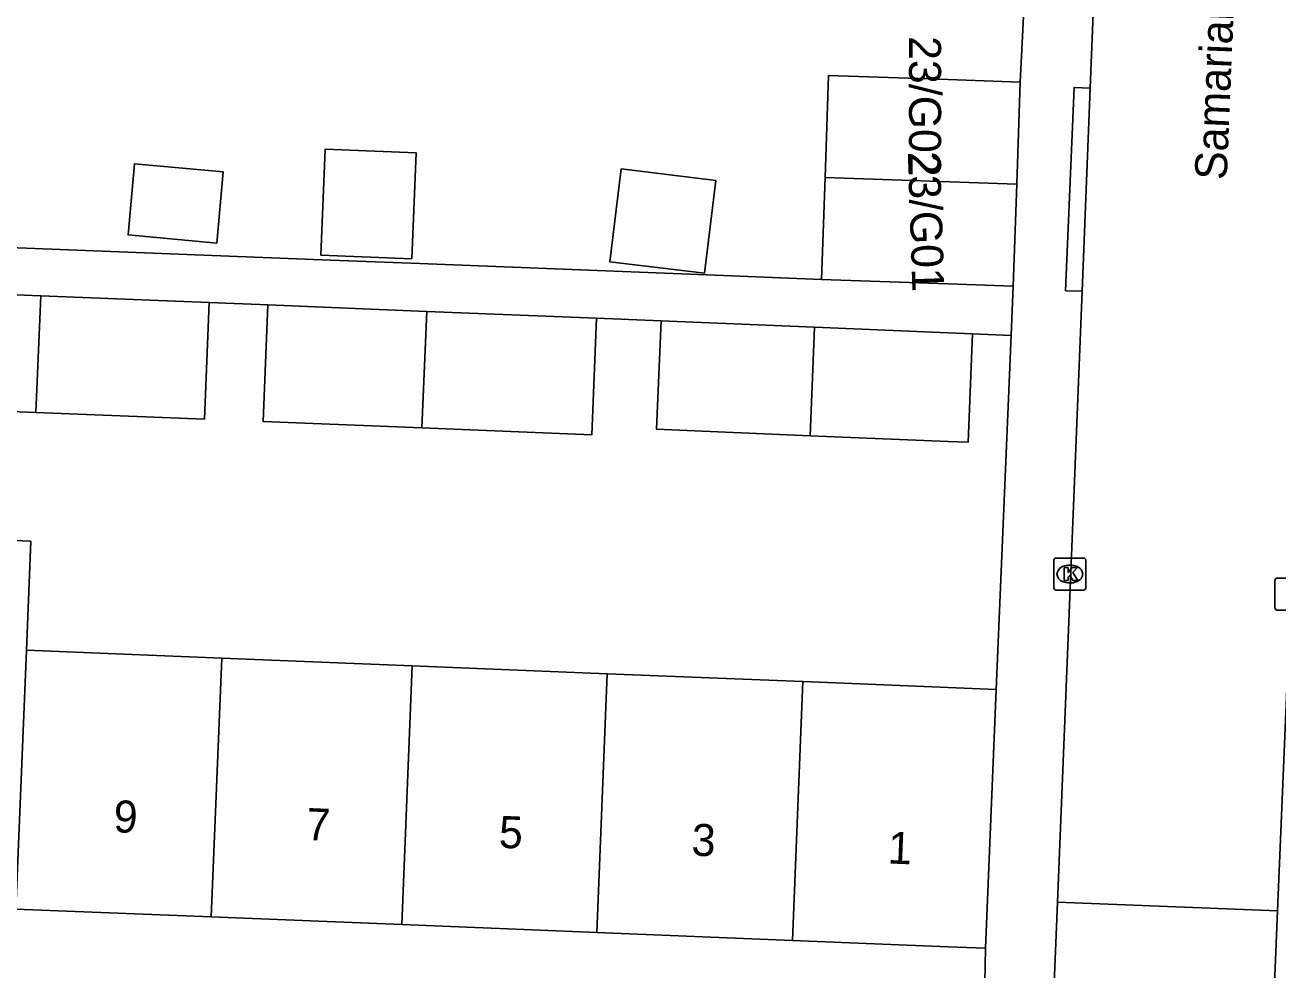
# Model space of a CAD drawing. Extents: x 161355 to 162026, y 386504 to 387459.
# Drawn here: x 161471.21 to 161510.29, y 386885.4 to 386914.9 of the extents above; entities that cross this region are included whole.
import ezdxf

# ---------------------------------------------------------------- set-up
doc = ezdxf.new("R2010")
doc.units = 0
for name, color, linetype in [('IMGEO_Kolk', 7, 'Continuous'), ('IMGEO_Muur', 7, 'Continuous'), ('IMGEO_Openbare_ruimte_label', 7, 'Continuous'), ('IMGEO_Pand', 7, 'Continuous'), ('IMGEO_Pand_nummerreeks', 7, 'Continuous'), ('IMGEO_Rijbaan_lokaal_open', 7, 'Continuous'), ('IMGEO_Voetpad_open', 7, 'Continuous')]:
    doc.layers.add(name, color=color, linetype=linetype)

msp = doc.modelspace()

# ---------------------------------------------------------------- linework, layer by layer
at = {"layer": 'IMGEO_Kolk'}
for p, q in [((161503.298, 386897.334), (161503.298, 386898.186)), ((161503.373, 386898.26), (161504.225, 386898.26)), ((161503.786, 386898.04), (161503.811, 386898.04)), ((161504.299, 386898.186), (161504.299, 386897.334)), ((161510.269, 386897.635), (161511.121, 386897.635)), ((161504.225, 386897.26), (161503.373, 386897.26)), ((161503.809, 386897.48), (161503.784, 386897.48)), ((161510.194, 386896.709), (161510.194, 386897.561)), ((161511.121, 386896.635), (161510.269, 386896.635))]:
    msp.add_line(p, q, dxfattribs=at)
for points in [[(161503.298, 386897.334), (161503.298, 386898.186)], [(161503.373, 386898.26), (161504.225, 386898.26)], [(161503.619, 386897.96), (161503.742, 386897.96), (161503.742, 386897.809), (161503.872, 386897.96), (161504.036, 386897.96), (161503.89, 386897.809), (161504.043, 386897.56), (161503.891, 386897.56), (161503.806, 386897.724), (161503.742, 386897.657), (161503.742, 386897.56), (161503.619, 386897.56), (161503.619, 386897.96)], [(161504.299, 386898.186), (161504.299, 386897.334)], [(161510.269, 386897.635), (161511.121, 386897.635)], [(161504.225, 386897.26), (161503.373, 386897.26)], [(161510.194, 386896.709), (161510.194, 386897.561)], [(161511.121, 386896.635), (161510.269, 386896.635)]]:
    msp.add_lwpolyline(points, dxfattribs=at)
for centre, start, end in [((161503.375, 386898.184), 91.552, 178.448), ((161503.375, 386898.184), 91.552, 178.448), ((161504.223, 386898.184), 1.552, 88.448), ((161504.223, 386898.184), 1.552, 88.448), ((161510.271, 386897.559), 91.552, 178.448), ((161510.271, 386897.559), 91.552, 178.448), ((161503.375, 386897.336), 181.552, 268.448), ((161503.375, 386897.336), 181.552, 268.448), ((161504.223, 386897.336), 271.552, 358.448), ((161504.223, 386897.336), 271.552, 358.448), ((161510.271, 386896.711), 181.552, 268.448), ((161510.271, 386896.711), 181.552, 268.448)]:
    msp.add_arc(centre, 0.0765, start, end, dxfattribs=at)
for centre, major_axis, ratio, start_param, end_param in [((161503.785, 386897.76), (-0.387, 0.002), 0.722429, 4.712389, 7.853982), ((161503.81, 386897.76), (-0.39, 0.002), 0.717154, 1.570796, 4.712389)]:
    msp.add_ellipse(centre, major_axis=major_axis, ratio=ratio, start_param=start_param, end_param=end_param, dxfattribs=at)
at = {"layer": 'IMGEO_Muur'}
for points in [[(161502.647, 386920.904), (161502.252, 386913.113)], [(161501.966, 386905.208), (161501.498, 386894.157)]]:
    msp.add_lwpolyline(points, dxfattribs=at)
at = {"layer": 'IMGEO_Pand'}
for points in [[(161496.164, 386910.139), (161496.274, 386913.32), (161500, 386913.191), (161502.252, 386913.113)], [(161502.252, 386913.113), (161502.142, 386909.931)], [(161480.57, 386911.023), (161483.406, 386910.908), (161483.273, 386907.6), (161480.436, 386907.715), (161480.57, 386911.023)], [(161477.183, 386908.087), (161474.417, 386908.343), (161474.623, 386910.566), (161477.389, 386910.31), (161477.183, 386908.087)], [(161489.8, 386910.407), (161489.448, 386907.506), (161492.4, 386907.148), (161492.753, 386910.048), (161489.8, 386910.407)], [(161496.053, 386906.956), (161496.164, 386910.139)], [(161502.142, 386909.931), (161496.164, 386910.139)], [(161502.142, 386909.931), (161502.031, 386906.749)], [(161496.053, 386906.956), (161500, 386906.819), (161502.031, 386906.749)], [(161471.546, 386902.806), (161466.677, 386903.003), (161466.823, 386906.641)], [(161471.693, 386906.444), (161466.823, 386906.641)], [(161471.546, 386902.806), (161471.693, 386906.444)], [(161476.944, 386906.232), (161476.798, 386902.594), (161471.546, 386902.806)], [(161476.944, 386906.232), (161471.693, 386906.444)], [(161483.587, 386902.32), (161478.634, 386902.52), (161478.781, 386906.158)], [(161483.734, 386905.958), (161478.781, 386906.158)], [(161483.587, 386902.32), (161483.734, 386905.958)], [(161489.032, 386905.744), (161483.734, 386905.958)], [(161489.032, 386905.744), (161488.885, 386902.106), (161483.587, 386902.32)], [(161495.699, 386902.078), (161490.904, 386902.278), (161491.045, 386905.663)], [(161491.045, 386905.663), (161495.836, 386905.463)], [(161495.699, 386902.078), (161495.836, 386905.463)], [(161495.836, 386905.463), (161500, 386905.29), (161500.767, 386905.258)], [(161500.767, 386905.258), (161500.626, 386901.873), (161500, 386901.899), (161495.699, 386902.078)], [(161465.338, 386895.62), (161465.476, 386899.024), (161471.383, 386898.785), (161471.245, 386895.381)], [(161471.245, 386895.381), (161470.918, 386887.304)], [(161471.245, 386895.381), (161477.34, 386895.134)], [(161477.013, 386887.058), (161477.34, 386895.134)], [(161477.34, 386895.134), (161483.285, 386894.894)], [(161482.957, 386886.817), (161483.285, 386894.894)], [(161483.285, 386894.894), (161489.367, 386894.648)], [(161489.367, 386894.648), (161489.04, 386886.571)], [(161489.367, 386894.648), (161495.473, 386894.401)], [(161495.473, 386894.401), (161495.146, 386886.324)], [(161495.473, 386894.401), (161496.503, 386894.359), (161500, 386894.218), (161501.498, 386894.157)], [(161501.498, 386894.157), (161501.172, 386886.081)], [(161477.013, 386887.058), (161470.918, 386887.304)], [(161482.957, 386886.817), (161477.013, 386887.058)], [(161489.04, 386886.571), (161482.957, 386886.817)], [(161495.146, 386886.324), (161489.04, 386886.571)], [(161501.172, 386886.081), (161500, 386886.128), (161495.146, 386886.324)]]:
    msp.add_lwpolyline(points, dxfattribs=at)
at = {"layer": 'IMGEO_Rijbaan_lokaal_open'}
for points in [[(161504.432, 386912.928), (161505.226, 386932.595)], [(161511.712, 386921.424), (161510.279, 386887.244)], [(161504.432, 386912.928), (161504.179, 386906.584)], [(161503.41, 386887.521), (161504.179, 386906.584)], [(161503.297, 386884.723), (161503.41, 386887.521)], [(161503.41, 386887.521), (161510.279, 386887.244)], [(161510.279, 386887.244), (161510.162, 386884.447)]]:
    msp.add_lwpolyline(points, dxfattribs=at)
at = {"layer": 'IMGEO_Voetpad_open'}
for points in [[(161503.017, 386928.258), (161503.008, 386928.059), (161502.647, 386920.904), (161502.252, 386913.113)], [(161504.179, 386906.584), (161503.668, 386906.604), (161503.933, 386912.948), (161504.432, 386912.928)], [(161451.735, 386908.697), (161480.737, 386907.558), (161483.52, 386907.448), (161489.588, 386907.21), (161492.732, 386907.086), (161496.053, 386906.956)], [(161502.031, 386906.749), (161501.966, 386905.208)], [(161478.781, 386906.158), (161476.944, 386906.232)], [(161491.045, 386905.663), (161489.032, 386905.744)], [(161501.966, 386905.208), (161500.767, 386905.258)], [(161501.966, 386905.208), (161501.498, 386894.157)], [(161501.172, 386886.081), (161501.061, 386880.675), (161501.06, 386880.646), (161501.045, 386880.502), (161501.018, 386880.359), (161500.978, 386880.22), (161500.926, 386880.084), (161500.862, 386879.954), (161500.786, 386879.83), (161500.7, 386879.714), (161500.603, 386879.605), (161500.498, 386879.506), (161500.384, 386879.416), (161500.262, 386879.337), (161500.134, 386879.269), (161500, 386879.213), (161499.377, 386879.115), (161493.073, 386879.37)]]:
    msp.add_lwpolyline(points, dxfattribs=at)

# ---------------------------------------------------------------- texts
at = {"layer": 'IMGEO_Openbare_ruimte_label'}
msp.add_text('Samarialaan', height=1, rotation=87.6498, dxfattribs=at).set_placement((161508.692, 386910.047))
at = {"layer": 'IMGEO_Pand_nummerreeks'}
for s, rotation, p in [('23/G02', 270, (161498.782, 386914.55)), ('23/G01', 271.9092, (161498.742, 386910.938)), ('9', 357.6838, (161473.954, 386889.704)), ('7', 357.6838, (161479.964, 386889.46)), ('5', 357.6839, (161485.974, 386889.217)), ('3', 357.6839, (161491.984, 386888.974)), ('1', 357.6838, (161498.108, 386888.727))]:
    msp.add_text(s, height=1, rotation=rotation, dxfattribs=at).set_placement(p)

doc.saveas('drawing.dxf')
